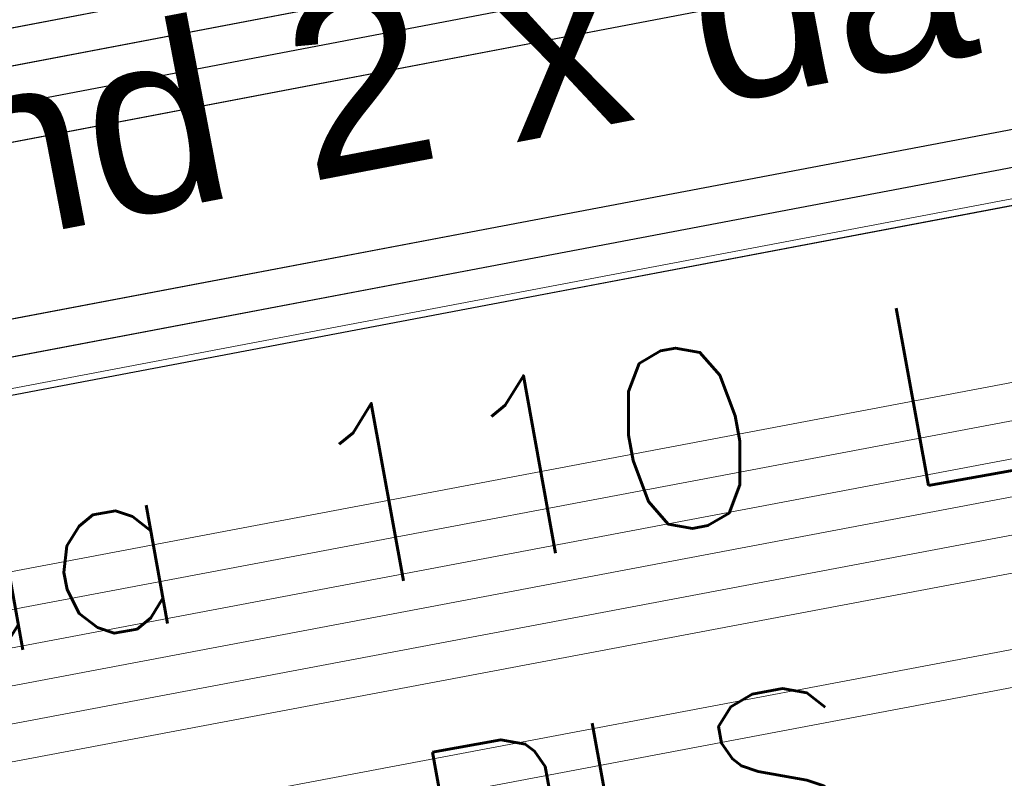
# Model space of a CAD drawing. Header units: metres. Extents: x -502 to 161, y -108 to 174.
# Tile 380 of 656: x -134.26 to -132.95, y -30.13 to -29.12. Entities that reach past the tile are written whole.
import ezdxf

# ---------------------------------------------------------------- set-up
doc = ezdxf.new("R2010")
doc.units = ezdxf.units.M
doc.header["$LTSCALE"] = 0.1
for name, color, linetype in [('BRI31-005.05-5p02-Koordinierung Lageplan 4. BA ZOB West 2022-06-15', 7, 'Continuous'), ('BRI31-005.06-5f07-Koordinierung Lageplan 4. BA ZOB Fernbusbahnh', 7, 'Continuous'), ('BRI32-005.02-5f05-Koordinierung Schemaplan 4 BA ZOB Teilbereich', 7, 'Continuous'), ('BRI32-005.03-5f06-Koordinierung Schemaplan 4 BA ZOB Teilbereich 2 Ost - Bahnhofsallee 2023-01-21', 7, 'Continuous')]:
    doc.layers.add(name, color=color, linetype=linetype)
doc.styles.add('Arial', font='arial.ttf')
doc.styles.add('Txt', font='txt_____.ttf')

msp = doc.modelspace()

# ---------------------------------------------------------------- linework, layer by layer
at = {"layer": 'BRI31-005.05-5p02-Koordinierung Lageplan 4. BA ZOB West 2022-06-15', "color": 250, "linetype": 'Continuous', "lineweight": 25, "true_color": 0x333333, "transparency": 33554687, "flags": 128}
for points in [[(-55.6287, -13.8044), (-59.3607, -14.4344), (-59.6427, -14.4844), (-62.1587, -14.9374), (-62.5477, -15.1714), (-63.2397, -15.7804), (-64.2307, -16.3284), (-69.6157, -17.2874), (-75.3647, -18.2274), (-81.6347, -19.1924), (-88.8177, -20.5424), (-93.5887, -21.2724), (-104.4917, -23.4134), (-121.7907, -26.7834), (-126.7217, -27.6934), (-150.3577, -32.2034), (-150.6507, -32.2624), (-157.1207, -33.5234), (-162.8387, -32.6134), (-174.8507, -30.9434), (-176.5477, -30.4224), (-178.2247, -30.0054), (-179.1357, -29.8414)], [(-55.6207, -13.8534), (-59.3527, -14.4834), (-59.6277, -14.5324), (-62.1407, -14.9854), (-62.5177, -15.2124), (-63.2107, -15.8214), (-64.2137, -16.3764), (-69.6077, -17.3364), (-75.3557, -18.2764), (-81.6257, -19.2414), (-88.8097, -20.5914), (-93.5797, -21.3214), (-104.4817, -23.4624), (-121.7807, -26.8324), (-126.7127, -27.7424), (-150.3487, -32.2524), (-150.6407, -32.3114), (-157.1197, -33.5744), (-162.8457, -32.6624), (-174.8577, -30.9934), (-176.5597, -30.4714), (-178.2347, -30.0544), (-179.1357, -29.8924)], [(-55.6127, -13.9024), (-59.3447, -14.5324), (-59.6247, -14.5824), (-62.1227, -15.0334), (-62.4877, -15.2534), (-63.1817, -15.8624), (-64.1967, -16.4244), (-69.5997, -17.3854), (-75.3467, -18.3254), (-81.6167, -19.2904), (-88.8017, -20.6404), (-93.5707, -21.3704), (-104.4717, -23.5114), (-121.7707, -26.8814), (-126.7037, -27.7914), (-150.3397, -32.3014), (-150.6307, -32.3604), (-157.1187, -33.6254), (-162.8527, -32.7114), (-174.8647, -31.0434), (-176.5717, -30.5204), (-178.2447, -30.1034), (-179.1357, -29.9434)], [(-55.6047, -13.9514), (-59.3367, -14.5814), (-62.1047, -15.0814), (-62.4577, -15.2944), (-63.1527, -15.9034), (-64.1797, -16.4724), (-69.5917, -17.4344), (-75.3377, -18.3744), (-81.6077, -19.3394), (-88.7937, -20.6894), (-93.5617, -21.4194), (-104.4617, -23.5604), (-121.7607, -26.9304), (-126.6947, -27.8404), (-150.3307, -32.3504), (-150.6207, -32.4094), (-157.1177, -33.6764), (-162.8597, -32.7604), (-174.8717, -31.0934), (-176.5837, -30.5694), (-178.2547, -30.1524), (-179.1357, -29.9944)], [(-56.5667, -14.3244), (-56.9487, -14.6244), (-57.8377, -15.3484), (-58.3257, -15.4954), (-59.9937, -15.7044), (-61.6697, -15.9144), (-63.7887, -16.4534), (-69.5837, -17.4834), (-75.3287, -18.4234), (-81.5687, -19.5644), (-84.6457, -20.1594), (-93.6297, -21.6994), (-104.3877, -23.8594), (-121.7187, -27.1554), (-122.6217, -27.3224), (-126.1537, -27.9814), (-137.6357, -30.1594), (-150.2927, -32.5534), (-151.8867, -32.8594), (-157.0417, -33.8394), (-163.2567, -32.9244), (-174.3647, -31.3244), (-178.3997, -30.6854)], [(-56.5467, -14.3734), (-56.9177, -14.6634), (-57.8137, -15.3934), (-58.3107, -15.5434), (-58.9957, -15.6304), (-59.9877, -15.7544), (-61.6607, -15.9634), (-63.7777, -16.5024), (-69.5757, -17.5324), (-75.3197, -18.4724), (-81.5597, -19.6134), (-84.6367, -20.2084), (-93.6207, -21.7484), (-104.3777, -23.9084), (-121.7097, -27.2044), (-122.6127, -27.3714), (-126.1447, -28.0304), (-137.6267, -30.2084), (-150.2837, -32.6024), (-151.8777, -32.9084), (-157.0407, -33.8904), (-163.2637, -32.9734), (-174.3717, -31.3734), (-178.4067, -30.7344)], [(-56.5277, -14.4214), (-56.8867, -14.7024), (-57.7897, -15.4384), (-58.2967, -15.5914), (-58.9897, -15.6804), (-59.9817, -15.8044), (-61.6517, -16.0124), (-63.7667, -16.5514), (-69.5677, -17.5814), (-75.3107, -18.5214), (-81.5507, -19.6624), (-84.6277, -20.2574), (-93.6117, -21.7974), (-104.3677, -23.9574), (-121.7007, -27.2534), (-122.6037, -27.4204), (-126.1357, -28.0794), (-137.6177, -30.2574), (-150.2747, -32.6514), (-151.8687, -32.9574), (-154.1107, -33.3844)]]:
    msp.add_lwpolyline(points, dxfattribs=at)
at = {"layer": 'BRI31-005.05-5p02-Koordinierung Lageplan 4. BA ZOB West 2022-06-15', "color": 7, "linetype": 'Continuous', "lineweight": 13, "transparency": 33554687, "flags": 128}
for points in [[(-61.4667, -16.5364), (-61.8967, -16.5874), (-64.8047, -17.0724), (-67.0677, -17.3534), (-81.2107, -19.8354), (-82.4137, -20.0454), (-83.9977, -20.3754), (-88.8717, -21.3944), (-93.5607, -22.0544), (-96.7847, -22.7254), (-98.7487, -23.1054), (-104.2927, -24.2564), (-104.8637, -24.3634), (-122.5617, -27.6464), (-126.0927, -28.3114), (-137.5747, -30.4814), (-151.2867, -33.0514), (-152.1117, -33.2054), (-156.9627, -34.1054), (-163.4867, -33.2114), (-174.4007, -31.5814), (-178.4277, -30.8814)], [(-61.4607, -16.5864), (-61.8897, -16.6374), (-64.7977, -17.1214), (-67.0607, -17.4024), (-81.2017, -19.8844), (-82.4047, -20.0944), (-83.9877, -20.4244), (-88.8627, -21.4434), (-93.5517, -22.1034), (-96.7747, -22.7744), (-98.7387, -23.1544), (-104.2827, -24.3054), (-104.8547, -24.4124), (-122.5527, -27.6954), (-126.0837, -28.3604), (-137.5657, -30.5304), (-151.2777, -33.1004), (-152.1027, -33.2544), (-156.9617, -34.1564), (-163.4937, -33.2604), (-174.4077, -31.6304), (-178.4347, -30.9304)], [(-178.4417, -30.9794), (-174.4147, -31.6794), (-163.5007, -33.3094), (-156.9607, -34.2074), (-152.0937, -33.3034), (-151.2687, -33.1494), (-137.5567, -30.5794), (-126.0747, -28.4094), (-122.5437, -27.7444), (-104.8457, -24.4614), (-104.2727, -24.3544), (-98.7287, -23.2034), (-96.7647, -22.8234), (-93.5427, -22.1524), (-88.8537, -21.4924), (-83.9777, -20.4734), (-82.3957, -20.1434), (-81.1927, -19.9334), (-67.0537, -17.4514), (-64.7907, -17.1704), (-61.8827, -16.6874), (-61.4547, -16.6364)], [(-61.4487, -16.6864), (-61.8757, -16.7374), (-64.7837, -17.2194), (-67.0467, -17.5004), (-81.1837, -19.9824), (-82.3867, -20.1924), (-83.9677, -20.5224), (-88.8447, -21.5414), (-93.5337, -22.2014), (-96.7547, -22.8724), (-98.7187, -23.2524), (-104.2627, -24.4034), (-104.8367, -24.5104), (-122.5347, -27.7934), (-126.0657, -28.4584), (-137.5477, -30.6284), (-151.2597, -33.1984), (-152.0847, -33.3524), (-156.9597, -34.2584), (-163.5077, -33.3584), (-174.4217, -31.7284), (-178.4487, -31.0284)], [(-178.4557, -31.0774), (-174.4287, -31.7774), (-163.5147, -33.4074), (-156.9587, -34.3094), (-152.0757, -33.4014), (-151.2507, -33.2474), (-137.5387, -30.6774), (-126.0567, -28.5074), (-122.5257, -27.8424), (-104.8277, -24.5594), (-104.2527, -24.4524), (-98.7087, -23.3014), (-96.7447, -22.9214), (-93.5247, -22.2504), (-88.8357, -21.5904), (-83.9577, -20.5714), (-82.3777, -20.2414), (-81.1747, -20.0314), (-67.0397, -17.5494), (-64.7767, -17.2684), (-61.8687, -16.7874), (-61.4427, -16.7364)], [(-178.4627, -31.1264), (-174.4357, -31.8264), (-163.5217, -33.4564), (-156.9577, -34.3604), (-152.0667, -33.4504), (-151.2417, -33.2964), (-137.5297, -30.7264), (-126.0477, -28.5564), (-122.5167, -27.8914), (-104.8187, -24.6084), (-104.2427, -24.5014), (-98.6987, -23.3504), (-96.7347, -22.9704), (-93.5157, -22.2994), (-88.8267, -21.6394), (-83.9477, -20.6204), (-82.3687, -20.2904), (-81.1657, -20.0804), (-67.0327, -17.5984), (-64.7697, -17.3174), (-61.8617, -16.8374), (-61.4367, -16.7864)], [(-96.7147, -23.0684), (-98.6787, -23.4484), (-104.2227, -24.5994), (-104.8007, -24.7064), (-122.4987, -27.9894), (-126.0287, -28.6544), (-137.5117, -30.8244), (-151.2237, -33.3944), (-152.0487, -33.5484), (-156.9557, -34.4624), (-163.5357, -33.5544), (-174.4497, -31.9244), (-178.4697, -31.1754)], [(-96.7047, -23.1184), (-98.6687, -23.4984), (-104.2127, -24.6474), (-104.7917, -24.7554), (-122.4897, -28.0384), (-126.0197, -28.7034), (-137.5027, -30.8734), (-151.2147, -33.4434), (-152.0397, -33.5974), (-156.9547, -34.5134), (-163.5427, -33.6034), (-174.4567, -31.9734), (-178.4767, -31.2244)]]:
    msp.add_lwpolyline(points, dxfattribs=at)
at = {"layer": 'BRI31-005.05-5p02-Koordinierung Lageplan 4. BA ZOB West 2022-06-15', "color": 35, "linetype": 'Continuous', "lineweight": 13, "true_color": 0x99724c, "transparency": 33554687, "flags": 128}
msp.add_lwpolyline([(-93.6127, -21.7884), (-104.3697, -23.9484), (-121.7017, -27.2444), (-122.6047, -27.4114), (-126.1367, -28.0704), (-137.6187, -30.2484), (-150.2757, -32.6424), (-151.8707, -32.9484), (-154.1167, -33.3754), (-154.2567, -33.5434), (-154.3317, -33.7634), (-154.1997, -34.4534), (-153.5657, -37.8804), (-153.2087, -40.8104), (-153.0367, -41.2454), (-151.5157, -44.7774), (-150.4287, -47.2014), (-149.9687, -47.5874), (-147.5347, -48.6044)], dxfattribs=at)
at = {"layer": 'BRI31-005.06-5f07-Koordinierung Lageplan 4. BA ZOB Fernbusbahnh', "color": 250, "linetype": 'Continuous', "lineweight": 20, "true_color": 0x333333, "transparency": 33554687, "flags": 128}
for points in [[(-55.6287, -13.8044), (-59.3607, -14.4344), (-59.6427, -14.4844), (-62.1587, -14.9374), (-62.5477, -15.1714), (-63.2397, -15.7804), (-64.2307, -16.3284), (-69.6157, -17.2874), (-75.3647, -18.2274), (-81.6347, -19.1924), (-88.8177, -20.5424), (-93.5887, -21.2724), (-104.4917, -23.4134), (-121.7907, -26.7834), (-126.7217, -27.6934), (-150.3577, -32.2034), (-150.6507, -32.2624), (-157.1207, -33.5234), (-162.8387, -32.6134), (-174.8507, -30.9434), (-176.5477, -30.4224), (-178.2247, -30.0054), (-179.1357, -29.8414)], [(-55.6207, -13.8534), (-59.3527, -14.4834), (-59.6277, -14.5324), (-62.1407, -14.9854), (-62.5177, -15.2124), (-63.2107, -15.8214), (-64.2137, -16.3764), (-69.6077, -17.3364), (-75.3557, -18.2764), (-81.6257, -19.2414), (-88.8097, -20.5914), (-93.5797, -21.3214), (-104.4817, -23.4624), (-121.7807, -26.8324), (-126.7127, -27.7424), (-150.3487, -32.2524), (-150.6407, -32.3114), (-157.1197, -33.5744), (-162.8457, -32.6624), (-174.8577, -30.9934), (-176.5597, -30.4714), (-178.2347, -30.0544), (-179.1357, -29.8924)], [(-55.6127, -13.9024), (-59.3447, -14.5324), (-59.6247, -14.5824), (-62.1227, -15.0334), (-62.4877, -15.2534), (-63.1817, -15.8624), (-64.1967, -16.4244), (-69.5997, -17.3854), (-75.3467, -18.3254), (-81.6167, -19.2904), (-88.8017, -20.6404), (-93.5707, -21.3704), (-104.4717, -23.5114), (-121.7707, -26.8814), (-126.7037, -27.7914), (-150.3397, -32.3014), (-150.6307, -32.3604), (-157.1187, -33.6254), (-162.8527, -32.7114), (-174.8647, -31.0434), (-176.5717, -30.5204), (-178.2447, -30.1034), (-179.1357, -29.9434)], [(-55.6047, -13.9514), (-59.3367, -14.5814), (-62.1047, -15.0814), (-62.4577, -15.2944), (-63.1527, -15.9034), (-64.1797, -16.4724), (-69.5917, -17.4344), (-75.3377, -18.3744), (-81.6077, -19.3394), (-88.7937, -20.6894), (-93.5617, -21.4194), (-104.4617, -23.5604), (-121.7607, -26.9304), (-126.6947, -27.8404), (-150.3307, -32.3504), (-150.6207, -32.4094), (-157.1177, -33.6764), (-162.8597, -32.7604), (-174.8717, -31.0934), (-176.5837, -30.5694), (-178.2547, -30.1524), (-179.1357, -29.9944)], [(-56.5667, -14.3244), (-56.9487, -14.6244), (-57.8377, -15.3484), (-58.3257, -15.4954), (-59.9937, -15.7044), (-61.6697, -15.9144), (-63.7887, -16.4534), (-69.5837, -17.4834), (-75.3287, -18.4234), (-81.5687, -19.5644), (-84.6457, -20.1594), (-93.6297, -21.6994), (-104.3877, -23.8594), (-121.7187, -27.1554), (-122.6217, -27.3224), (-126.1537, -27.9814), (-137.6357, -30.1594), (-150.2927, -32.5534), (-151.8867, -32.8594), (-157.0417, -33.8394), (-163.2567, -32.9244), (-174.3647, -31.3244), (-178.3997, -30.6854)], [(-56.5467, -14.3734), (-56.9177, -14.6634), (-57.8137, -15.3934), (-58.3107, -15.5434), (-58.9957, -15.6304), (-59.9877, -15.7544), (-61.6607, -15.9634), (-63.7777, -16.5024), (-69.5757, -17.5324), (-75.3197, -18.4724), (-81.5597, -19.6134), (-84.6367, -20.2084), (-93.6207, -21.7484), (-104.3777, -23.9084), (-121.7097, -27.2044), (-122.6127, -27.3714), (-126.1447, -28.0304), (-137.6267, -30.2084), (-150.2837, -32.6024), (-151.8777, -32.9084), (-157.0407, -33.8904), (-163.2637, -32.9734), (-174.3717, -31.3734), (-178.4067, -30.7344)]]:
    msp.add_lwpolyline(points, dxfattribs=at)
at = {"layer": 'BRI31-005.06-5f07-Koordinierung Lageplan 4. BA ZOB Fernbusbahnh', "color": 7, "linetype": 'Continuous', "lineweight": 9, "transparency": 33554687, "flags": 128}
for points in [[(-61.4667, -16.5364), (-61.8967, -16.5874), (-64.8047, -17.0724), (-67.0677, -17.3534), (-81.2107, -19.8354), (-82.4137, -20.0454), (-83.9977, -20.3754), (-88.8717, -21.3944), (-93.5607, -22.0544), (-96.7847, -22.7254), (-98.7487, -23.1054), (-104.2927, -24.2564), (-104.8637, -24.3634), (-122.5617, -27.6464), (-126.0927, -28.3114), (-137.5747, -30.4814), (-151.2867, -33.0514), (-152.1117, -33.2054), (-156.9627, -34.1054), (-163.4867, -33.2114), (-174.4007, -31.5814), (-178.4277, -30.8814)], [(-61.4607, -16.5864), (-61.8897, -16.6374), (-64.7977, -17.1214), (-67.0607, -17.4024), (-81.2017, -19.8844), (-82.4047, -20.0944), (-83.9877, -20.4244), (-88.8627, -21.4434), (-93.5517, -22.1034), (-96.7747, -22.7744), (-98.7387, -23.1544), (-104.2827, -24.3054), (-104.8547, -24.4124), (-122.5527, -27.6954), (-126.0837, -28.3604), (-137.5657, -30.5304), (-151.2777, -33.1004), (-152.1027, -33.2544), (-156.9617, -34.1564), (-163.4937, -33.2604), (-174.4077, -31.6304), (-178.4347, -30.9304)], [(-178.4417, -30.9794), (-174.4147, -31.6794), (-163.5007, -33.3094), (-156.9607, -34.2074), (-152.0937, -33.3034), (-151.2687, -33.1494), (-137.5567, -30.5794), (-126.0747, -28.4094), (-122.5437, -27.7444), (-104.8457, -24.4614), (-104.2727, -24.3544), (-98.7287, -23.2034), (-96.7647, -22.8234), (-93.5427, -22.1524), (-88.8537, -21.4924), (-83.9777, -20.4734), (-82.3957, -20.1434), (-81.1927, -19.9334), (-67.0537, -17.4514), (-64.7907, -17.1704), (-61.8827, -16.6874), (-61.4547, -16.6364)], [(-61.4487, -16.6864), (-61.8757, -16.7374), (-64.7837, -17.2194), (-67.0467, -17.5004), (-81.1837, -19.9824), (-82.3867, -20.1924), (-83.9677, -20.5224), (-88.8447, -21.5414), (-93.5337, -22.2014), (-96.7547, -22.8724), (-98.7187, -23.2524), (-104.2627, -24.4034), (-104.8367, -24.5104), (-122.5347, -27.7934), (-126.0657, -28.4584), (-137.5477, -30.6284), (-151.2597, -33.1984), (-152.0847, -33.3524), (-156.9597, -34.2584), (-163.5077, -33.3584), (-174.4217, -31.7284), (-178.4487, -31.0284)], [(-178.4557, -31.0774), (-174.4287, -31.7774), (-163.5147, -33.4074), (-156.9587, -34.3094), (-152.0757, -33.4014), (-151.2507, -33.2474), (-137.5387, -30.6774), (-126.0567, -28.5074), (-122.5257, -27.8424), (-104.8277, -24.5594), (-104.2527, -24.4524), (-98.7087, -23.3014), (-96.7447, -22.9214), (-93.5247, -22.2504), (-88.8357, -21.5904), (-83.9577, -20.5714), (-82.3777, -20.2414), (-81.1747, -20.0314), (-67.0397, -17.5494), (-64.7767, -17.2684), (-61.8687, -16.7874), (-61.4427, -16.7364)], [(-178.4627, -31.1264), (-174.4357, -31.8264), (-163.5217, -33.4564), (-156.9577, -34.3604), (-152.0667, -33.4504), (-151.2417, -33.2964), (-137.5297, -30.7264), (-126.0477, -28.5564), (-122.5167, -27.8914), (-104.8187, -24.6084), (-104.2427, -24.5014), (-98.6987, -23.3504), (-96.7347, -22.9704), (-93.5157, -22.2994), (-88.8267, -21.6394), (-83.9477, -20.6204), (-82.3687, -20.2904), (-81.1657, -20.0804), (-67.0327, -17.5984), (-64.7697, -17.3174), (-61.8617, -16.8374), (-61.4367, -16.7864)], [(-96.7147, -23.0684), (-98.6787, -23.4484), (-104.2227, -24.5994), (-104.8007, -24.7064), (-122.4987, -27.9894), (-126.0287, -28.6544), (-137.5117, -30.8244), (-151.2237, -33.3944), (-152.0487, -33.5484), (-156.9557, -34.4624), (-163.5357, -33.5544), (-174.4497, -31.9244), (-178.4697, -31.1754)], [(-96.7047, -23.1184), (-98.6687, -23.4984), (-104.2127, -24.6474), (-104.7917, -24.7554), (-122.4897, -28.0384), (-126.0197, -28.7034), (-137.5027, -30.8734), (-151.2147, -33.4434), (-152.0397, -33.5974), (-156.9547, -34.5134), (-163.5427, -33.6034), (-174.4567, -31.9734), (-178.4767, -31.2244)]]:
    msp.add_lwpolyline(points, dxfattribs=at)
at = {"layer": 'BRI32-005.02-5f05-Koordinierung Schemaplan 4 BA ZOB Teilbereich', "color": 250, "linetype": 'Continuous', "lineweight": 25, "true_color": 0x333333, "transparency": 33554687, "flags": 128}
for points in [[(-55.6287, -13.8044), (-59.3607, -14.4344), (-59.6427, -14.4844), (-62.1587, -14.9374), (-62.5477, -15.1714), (-63.2397, -15.7804), (-64.2307, -16.3284), (-69.6157, -17.2874), (-75.3647, -18.2274), (-81.6347, -19.1924), (-88.8177, -20.5424), (-93.5887, -21.2724), (-104.4917, -23.4134), (-121.7907, -26.7834), (-126.7217, -27.6934), (-150.3577, -32.2034), (-150.6507, -32.2624), (-157.1207, -33.5234), (-162.8387, -32.6134), (-174.8507, -30.9434), (-176.5477, -30.4224), (-178.2247, -30.0054), (-179.1357, -29.8414)], [(-55.6207, -13.8534), (-59.3527, -14.4834), (-59.6277, -14.5324), (-62.1407, -14.9854), (-62.5177, -15.2124), (-63.2107, -15.8214), (-64.2137, -16.3764), (-69.6077, -17.3364), (-75.3557, -18.2764), (-81.6257, -19.2414), (-88.8097, -20.5914), (-93.5797, -21.3214), (-104.4817, -23.4624), (-121.7807, -26.8324), (-126.7127, -27.7424), (-150.3487, -32.2524), (-150.6407, -32.3114), (-157.1197, -33.5744), (-162.8457, -32.6624), (-174.8577, -30.9934), (-176.5597, -30.4714), (-178.2347, -30.0544), (-179.1357, -29.8924)], [(-55.6127, -13.9024), (-59.3447, -14.5324), (-59.6247, -14.5824), (-62.1227, -15.0334), (-62.4877, -15.2534), (-63.1817, -15.8624), (-64.1967, -16.4244), (-69.5997, -17.3854), (-75.3467, -18.3254), (-81.6167, -19.2904), (-88.8017, -20.6404), (-93.5707, -21.3704), (-104.4717, -23.5114), (-121.7707, -26.8814), (-126.7037, -27.7914), (-150.3397, -32.3014), (-150.6307, -32.3604), (-157.1187, -33.6254), (-162.8527, -32.7114), (-174.8647, -31.0434), (-176.5717, -30.5204), (-178.2447, -30.1034), (-179.1357, -29.9434)], [(-55.6047, -13.9514), (-59.3367, -14.5814), (-62.1047, -15.0814), (-62.4577, -15.2944), (-63.1527, -15.9034), (-64.1797, -16.4724), (-69.5917, -17.4344), (-75.3377, -18.3744), (-81.6077, -19.3394), (-88.7937, -20.6894), (-93.5617, -21.4194), (-104.4617, -23.5604), (-121.7607, -26.9304), (-126.6947, -27.8404), (-150.3307, -32.3504), (-150.6207, -32.4094), (-157.1177, -33.6764), (-162.8597, -32.7604), (-174.8717, -31.0934), (-176.5837, -30.5694), (-178.2547, -30.1524), (-179.1357, -29.9944)], [(-56.5667, -14.3244), (-56.9487, -14.6244), (-57.8377, -15.3484), (-58.3257, -15.4954), (-59.9937, -15.7044), (-61.6697, -15.9144), (-63.7887, -16.4534), (-69.5837, -17.4834), (-75.3287, -18.4234), (-81.5687, -19.5644), (-84.6457, -20.1594), (-93.6297, -21.6994), (-104.3877, -23.8594), (-121.7187, -27.1554), (-122.6217, -27.3224), (-126.1537, -27.9814), (-137.6357, -30.1594), (-150.2927, -32.5534), (-151.8867, -32.8594), (-157.0417, -33.8394), (-163.2567, -32.9244), (-174.3647, -31.3244), (-178.3997, -30.6854)], [(-56.5467, -14.3734), (-56.9177, -14.6634), (-57.8137, -15.3934), (-58.3107, -15.5434), (-58.9957, -15.6304), (-59.9877, -15.7544), (-61.6607, -15.9634), (-63.7777, -16.5024), (-69.5757, -17.5324), (-75.3197, -18.4724), (-81.5597, -19.6134), (-84.6367, -20.2084), (-93.6207, -21.7484), (-104.3777, -23.9084), (-121.7097, -27.2044), (-122.6127, -27.3714), (-126.1447, -28.0304), (-137.6267, -30.2084), (-150.2837, -32.6024), (-151.8777, -32.9084), (-157.0407, -33.8904), (-163.2637, -32.9734), (-174.3717, -31.3734), (-178.4067, -30.7344)], [(-56.5277, -14.4214), (-56.8867, -14.7024), (-57.7897, -15.4384), (-58.2967, -15.5914), (-58.9897, -15.6804), (-59.9817, -15.8044), (-61.6517, -16.0124), (-63.7667, -16.5514), (-69.5677, -17.5814), (-75.3107, -18.5214), (-81.5507, -19.6624), (-84.6277, -20.2574), (-93.6117, -21.7974), (-104.3677, -23.9574), (-121.7007, -27.2534), (-122.6037, -27.4204), (-126.1357, -28.0794), (-137.6177, -30.2574), (-150.2747, -32.6514), (-151.8687, -32.9574), (-154.1107, -33.3844)]]:
    msp.add_lwpolyline(points, dxfattribs=at)
at = {"layer": 'BRI32-005.02-5f05-Koordinierung Schemaplan 4 BA ZOB Teilbereich', "color": 35, "linetype": 'Continuous', "lineweight": 13, "true_color": 0x99724c, "transparency": 33554687, "flags": 128}
msp.add_lwpolyline([(-93.6127, -21.7884), (-104.3697, -23.9484), (-121.7017, -27.2444), (-122.6047, -27.4114), (-126.1367, -28.0704), (-137.6187, -30.2484), (-150.2757, -32.6424), (-151.8707, -32.9484), (-154.1167, -33.3754), (-154.2567, -33.5434), (-154.3317, -33.7634), (-154.1997, -34.4534), (-153.5657, -37.8804), (-153.2087, -40.8104), (-153.0367, -41.2454), (-151.5157, -44.7774), (-150.4287, -47.2014), (-149.9687, -47.5874), (-147.5347, -48.6044)], dxfattribs=at)
at = {"layer": 'BRI32-005.02-5f05-Koordinierung Schemaplan 4 BA ZOB Teilbereich', "color": 7, "linetype": 'Continuous', "lineweight": 13, "transparency": 33554687, "flags": 128}
for points in [[(-96.7147, -23.0684), (-98.6787, -23.4484), (-104.2227, -24.5994), (-104.8007, -24.7064), (-122.4987, -27.9894), (-126.0287, -28.6544), (-137.5117, -30.8244), (-151.2237, -33.3944), (-152.0487, -33.5484), (-156.9557, -34.4624), (-163.5357, -33.5544), (-174.4497, -31.9244), (-178.4697, -31.1754)], [(-96.7047, -23.1184), (-98.6687, -23.4984), (-104.2127, -24.6474), (-104.7917, -24.7554), (-122.4897, -28.0384), (-126.0197, -28.7034), (-137.5027, -30.8734), (-151.2147, -33.4434), (-152.0397, -33.5974), (-156.9547, -34.5134), (-163.5427, -33.6034), (-174.4567, -31.9734), (-178.4767, -31.2244)]]:
    msp.add_lwpolyline(points, dxfattribs=at)
at = {"layer": 'BRI32-005.03-5f06-Koordinierung Schemaplan 4 BA ZOB Teilbereich 2 Ost - Bahnhofsallee 2023-01-21', "color": 250, "linetype": 'Continuous', "lineweight": 20, "true_color": 0x333333, "transparency": 33554687, "flags": 128}
for points in [[(-55.6287, -13.8044), (-59.3607, -14.4344), (-59.6427, -14.4844), (-62.1587, -14.9374), (-62.5477, -15.1714), (-63.2397, -15.7804), (-64.2307, -16.3284), (-69.6157, -17.2874), (-75.3647, -18.2274), (-81.6347, -19.1924), (-88.8177, -20.5424), (-93.5887, -21.2724), (-104.4917, -23.4134), (-121.7907, -26.7834), (-126.7217, -27.6934), (-150.3577, -32.2034), (-150.6507, -32.2624), (-157.1207, -33.5234), (-162.8387, -32.6134), (-174.8507, -30.9434), (-176.5477, -30.4224), (-178.2247, -30.0054), (-179.1357, -29.8414)], [(-55.6207, -13.8534), (-59.3527, -14.4834), (-59.6277, -14.5324), (-62.1407, -14.9854), (-62.5177, -15.2124), (-63.2107, -15.8214), (-64.2137, -16.3764), (-69.6077, -17.3364), (-75.3557, -18.2764), (-81.6257, -19.2414), (-88.8097, -20.5914), (-93.5797, -21.3214), (-104.4817, -23.4624), (-121.7807, -26.8324), (-126.7127, -27.7424), (-150.3487, -32.2524), (-150.6407, -32.3114), (-157.1197, -33.5744), (-162.8457, -32.6624), (-174.8577, -30.9934), (-176.5597, -30.4714), (-178.2347, -30.0544), (-179.1357, -29.8924)], [(-55.6127, -13.9024), (-59.3447, -14.5324), (-59.6247, -14.5824), (-62.1227, -15.0334), (-62.4877, -15.2534), (-63.1817, -15.8624), (-64.1967, -16.4244), (-69.5997, -17.3854), (-75.3467, -18.3254), (-81.6167, -19.2904), (-88.8017, -20.6404), (-93.5707, -21.3704), (-104.4717, -23.5114), (-121.7707, -26.8814), (-126.7037, -27.7914), (-150.3397, -32.3014), (-150.6307, -32.3604), (-157.1187, -33.6254), (-162.8527, -32.7114), (-174.8647, -31.0434), (-176.5717, -30.5204), (-178.2447, -30.1034), (-179.1357, -29.9434)], [(-55.6047, -13.9514), (-59.3367, -14.5814), (-62.1047, -15.0814), (-62.4577, -15.2944), (-63.1527, -15.9034), (-64.1797, -16.4724), (-69.5917, -17.4344), (-75.3377, -18.3744), (-81.6077, -19.3394), (-88.7937, -20.6894), (-93.5617, -21.4194), (-104.4617, -23.5604), (-121.7607, -26.9304), (-126.6947, -27.8404), (-150.3307, -32.3504), (-150.6207, -32.4094), (-157.1177, -33.6764), (-162.8597, -32.7604), (-174.8717, -31.0934), (-176.5837, -30.5694), (-178.2547, -30.1524), (-179.1357, -29.9944)], [(-56.5667, -14.3244), (-56.9487, -14.6244), (-57.8377, -15.3484), (-58.3257, -15.4954), (-59.9937, -15.7044), (-61.6697, -15.9144), (-63.7887, -16.4534), (-69.5837, -17.4834), (-75.3287, -18.4234), (-81.5687, -19.5644), (-84.6457, -20.1594), (-93.6297, -21.6994), (-104.3877, -23.8594), (-121.7187, -27.1554), (-122.6217, -27.3224), (-126.1537, -27.9814), (-137.6357, -30.1594), (-150.2927, -32.5534), (-151.8867, -32.8594), (-157.0417, -33.8394), (-163.2567, -32.9244), (-174.3647, -31.3244), (-178.3997, -30.6854)], [(-56.5467, -14.3734), (-56.9177, -14.6634), (-57.8137, -15.3934), (-58.3107, -15.5434), (-58.9957, -15.6304), (-59.9877, -15.7544), (-61.6607, -15.9634), (-63.7777, -16.5024), (-69.5757, -17.5324), (-75.3197, -18.4724), (-81.5597, -19.6134), (-84.6367, -20.2084), (-93.6207, -21.7484), (-104.3777, -23.9084), (-121.7097, -27.2044), (-122.6127, -27.3714), (-126.1447, -28.0304), (-137.6267, -30.2084), (-150.2837, -32.6024), (-151.8777, -32.9084), (-157.0407, -33.8904), (-163.2637, -32.9734), (-174.3717, -31.3734), (-178.4067, -30.7344)], [(-56.5277, -14.4214), (-56.8867, -14.7024), (-57.7897, -15.4384), (-58.2967, -15.5914), (-58.9897, -15.6804), (-59.9817, -15.8044), (-61.6517, -16.0124), (-63.7667, -16.5514), (-69.5677, -17.5814), (-75.3107, -18.5214), (-81.5507, -19.6624), (-84.6277, -20.2574), (-93.6117, -21.7974), (-104.3677, -23.9574), (-121.7007, -27.2534), (-122.6037, -27.4204), (-126.1357, -28.0794), (-137.6177, -30.2574), (-150.2747, -32.6514), (-151.8687, -32.9574), (-154.1107, -33.3844)]]:
    msp.add_lwpolyline(points, dxfattribs=at)
at = {"layer": 'BRI32-005.03-5f06-Koordinierung Schemaplan 4 BA ZOB Teilbereich 2 Ost - Bahnhofsallee 2023-01-21', "color": 7, "linetype": 'Continuous', "lineweight": 9, "transparency": 33554687, "flags": 128}
for points in [[(-61.4667, -16.5364), (-61.8967, -16.5874), (-64.8047, -17.0724), (-67.0677, -17.3534), (-81.2107, -19.8354), (-82.4137, -20.0454), (-83.9977, -20.3754), (-88.8717, -21.3944), (-93.5607, -22.0544), (-96.7847, -22.7254), (-98.7487, -23.1054), (-104.2927, -24.2564), (-104.8637, -24.3634), (-122.5617, -27.6464), (-126.0927, -28.3114), (-137.5747, -30.4814), (-151.2867, -33.0514), (-152.1117, -33.2054), (-156.9627, -34.1054), (-163.4867, -33.2114), (-174.4007, -31.5814), (-178.4277, -30.8814)], [(-61.4607, -16.5864), (-61.8897, -16.6374), (-64.7977, -17.1214), (-67.0607, -17.4024), (-81.2017, -19.8844), (-82.4047, -20.0944), (-83.9877, -20.4244), (-88.8627, -21.4434), (-93.5517, -22.1034), (-96.7747, -22.7744), (-98.7387, -23.1544), (-104.2827, -24.3054), (-104.8547, -24.4124), (-122.5527, -27.6954), (-126.0837, -28.3604), (-137.5657, -30.5304), (-151.2777, -33.1004), (-152.1027, -33.2544), (-156.9617, -34.1564), (-163.4937, -33.2604), (-174.4077, -31.6304), (-178.4347, -30.9304)], [(-178.4417, -30.9794), (-174.4147, -31.6794), (-163.5007, -33.3094), (-156.9607, -34.2074), (-152.0937, -33.3034), (-151.2687, -33.1494), (-137.5567, -30.5794), (-126.0747, -28.4094), (-122.5437, -27.7444), (-104.8457, -24.4614), (-104.2727, -24.3544), (-98.7287, -23.2034), (-96.7647, -22.8234), (-93.5427, -22.1524), (-88.8537, -21.4924), (-83.9777, -20.4734), (-82.3957, -20.1434), (-81.1927, -19.9334), (-67.0537, -17.4514), (-64.7907, -17.1704), (-61.8827, -16.6874), (-61.4547, -16.6364)], [(-61.4487, -16.6864), (-61.8757, -16.7374), (-64.7837, -17.2194), (-67.0467, -17.5004), (-81.1837, -19.9824), (-82.3867, -20.1924), (-83.9677, -20.5224), (-88.8447, -21.5414), (-93.5337, -22.2014), (-96.7547, -22.8724), (-98.7187, -23.2524), (-104.2627, -24.4034), (-104.8367, -24.5104), (-122.5347, -27.7934), (-126.0657, -28.4584), (-137.5477, -30.6284), (-151.2597, -33.1984), (-152.0847, -33.3524), (-156.9597, -34.2584), (-163.5077, -33.3584), (-174.4217, -31.7284), (-178.4487, -31.0284)], [(-178.4557, -31.0774), (-174.4287, -31.7774), (-163.5147, -33.4074), (-156.9587, -34.3094), (-152.0757, -33.4014), (-151.2507, -33.2474), (-137.5387, -30.6774), (-126.0567, -28.5074), (-122.5257, -27.8424), (-104.8277, -24.5594), (-104.2527, -24.4524), (-98.7087, -23.3014), (-96.7447, -22.9214), (-93.5247, -22.2504), (-88.8357, -21.5904), (-83.9577, -20.5714), (-82.3777, -20.2414), (-81.1747, -20.0314), (-67.0397, -17.5494), (-64.7767, -17.2684), (-61.8687, -16.7874), (-61.4427, -16.7364)], [(-178.4627, -31.1264), (-174.4357, -31.8264), (-163.5217, -33.4564), (-156.9577, -34.3604), (-152.0667, -33.4504), (-151.2417, -33.2964), (-137.5297, -30.7264), (-126.0477, -28.5564), (-122.5167, -27.8914), (-104.8187, -24.6084), (-104.2427, -24.5014), (-98.6987, -23.3504), (-96.7347, -22.9704), (-93.5157, -22.2994), (-88.8267, -21.6394), (-83.9477, -20.6204), (-82.3687, -20.2904), (-81.1657, -20.0804), (-67.0327, -17.5984), (-64.7697, -17.3174), (-61.8617, -16.8374), (-61.4367, -16.7864)], [(-96.7147, -23.0684), (-98.6787, -23.4484), (-104.2227, -24.5994), (-104.8007, -24.7064), (-122.4987, -27.9894), (-126.0287, -28.6544), (-137.5117, -30.8244), (-151.2237, -33.3944), (-152.0487, -33.5484), (-156.9557, -34.4624), (-163.5357, -33.5544), (-174.4497, -31.9244), (-178.4697, -31.1754)], [(-96.7047, -23.1184), (-98.6687, -23.4984), (-104.2127, -24.6474), (-104.7917, -24.7554), (-122.4897, -28.0384), (-126.0197, -28.7034), (-137.5027, -30.8734), (-151.2147, -33.4434), (-152.0397, -33.5974), (-156.9547, -34.5134), (-163.5427, -33.6034), (-174.4567, -31.9734), (-178.4767, -31.2244)]]:
    msp.add_lwpolyline(points, dxfattribs=at)
at = {"layer": 'BRI32-005.03-5f06-Koordinierung Schemaplan 4 BA ZOB Teilbereich 2 Ost - Bahnhofsallee 2023-01-21', "color": 35, "linetype": 'Continuous', "lineweight": 9, "true_color": 0x99724c, "transparency": 33554687, "flags": 128}
msp.add_lwpolyline([(-93.6127, -21.7884), (-104.3697, -23.9484), (-121.7017, -27.2444), (-122.6047, -27.4114), (-126.1367, -28.0704), (-137.6187, -30.2484), (-150.2757, -32.6424), (-151.8707, -32.9484), (-154.1167, -33.3754), (-154.2567, -33.5434), (-154.3317, -33.7634), (-154.1997, -34.4534), (-153.5657, -37.8804), (-153.2087, -40.8104), (-153.0367, -41.2454), (-151.5157, -44.7774), (-150.4287, -47.2014), (-149.9687, -47.5874), (-147.5347, -48.6044)], dxfattribs=at)

# ---------------------------------------------------------------- texts
at = {"layer": 'BRI31-005.05-5p02-Koordinierung Lageplan 4. BA ZOB West 2022-06-15', "color": 34, "true_color": 0x994c00, "transparency": 33554687, "insert": (-135.2212, -29.3521), "char_height": 0.24, "attachment_point": 1, "rotation": 10.8412, "line_spacing_factor": 0.25, "style": 'Arial'}
msp.add_mtext('Bestand 2 x da 110 TüNet   K-Schacht - TG', dxfattribs=at)
at = {"layer": 'BRI31-005.05-5p02-Koordinierung Lageplan 4. BA ZOB West 2022-06-15', "color": 7, "transparency": 33554687, "char_height": 0.24, "attachment_point": 1, "rotation": 10.2877, "line_spacing_factor": 0.25, "style": 'Txt'}
for s, insert in [('2 x da 110 LSA', (-135.148, -29.8792)), ('da 110 PLS', (-135.0666, -30.3433))]:
    msp.add_mtext(s, dxfattribs=dict(at, insert=insert))

doc.saveas('drawing.dxf')
